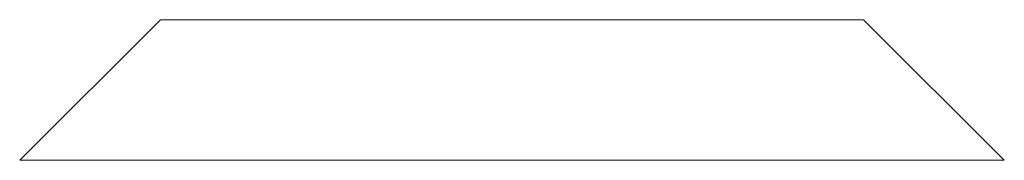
# Model space of a CAD drawing. Header units: metres. Extents: x 3.7 to 90.5, y -1.7 to 14.3.
# Tile 1038 of 1056: x 79.66455 to 79.69955, y 0 to 0.005. Entities that reach past the tile are written whole.
import ezdxf

# ---------------------------------------------------------------- set-up
doc = ezdxf.new("R2010")
doc.units = ezdxf.units.M
doc.layers.add('A-GENM', color=7, linetype='Continuous', lineweight=18)

# ---------------------------------------------------------------- blocks, each defined once
blk = doc.blocks.new('_ARQPWR_ACS Piso tátil direcional - 30 cm Inox-7195131-Corte 8')
at = {"layer": 'A-GENM', "true_color": 0x969696}
h = blk.add_hatch(dxfattribs=at)
h.set_pattern_fill('FP_33', color=252, style=0, pattern_type=2)
h.set_pattern_definition([(45, (61.586, 6.894), (-0.33676, 0.33676), []), (45, (61.705, 6.894), (0, 0.67352), []), (45, (61.467, 6.894), (0, 0.67352), [])])
h.paths.add_polyline_path([(61.113437, 0), (61.148437, 0), (61.143437, 0.005), (61.118437, 0.005)])
at = {"layer": 'A-GENM'}
for p, q in [((61.118437, 0.005), (61.113437, 0)), ((61.143437, 0.005), (61.118437, 0.005)), ((61.148437, 0), (61.143437, 0.005)), ((61.113437, 0), (61.148437, 0))]:
    blk.add_line(p, q, dxfattribs=at)
blk = doc.blocks.new('4 GRE - ESCOLA DE CINEMA E AUDIOVISUAL CINE REX R07_rvt-3-Corte 8')
at = {"layer": 'A-GENM', "lineweight": 18}
blk.add_blockref('_ARQPWR_ACS Piso tátil direcional - 30 cm Inox-7195131-Corte 8', (0, 0), dxfattribs=at)

msp = doc.modelspace()

# ---------------------------------------------------------------- block references
at = {"lineweight": 5}
msp.add_blockref('4 GRE - ESCOLA DE CINEMA E AUDIOVISUAL CINE REX R07_rvt-3-Corte 8', (18.551111, 0), dxfattribs=at)

doc.saveas('drawing.dxf')
